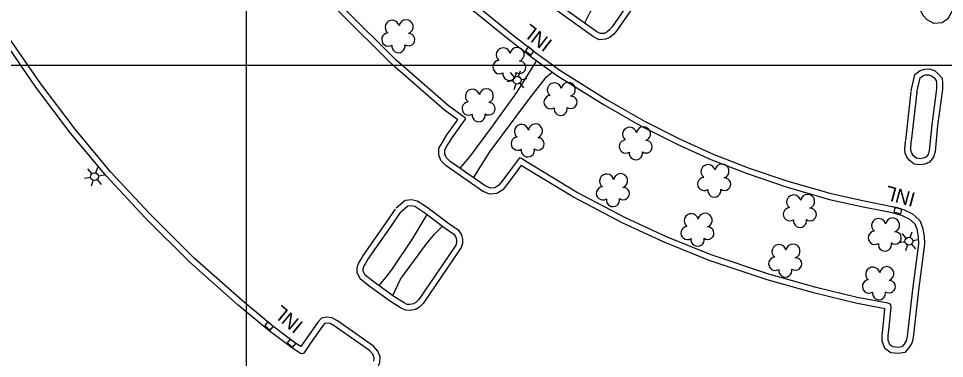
# Model space of a CAD drawing. Extents: x 353423 to 364002, y 127000 to 201942.
# Drawn here: x 360904.3 to 361292.9, y 159376.9 to 159519.6 of the extents above; entities that cross this region are included whole.
import ezdxf

# ---------------------------------------------------------------- set-up
doc = ezdxf.new("R2010")
doc.units = 0
for name, color, linetype in [('E_DTM_SlopeBottom', 7, 'Continuous'), ('E_FEN_Generic', 7, 'Continuous'), ('E_LAND_BrushLine', 7, 'Continuous'), ('E_LAND_TreeLine', 7, 'Continuous'), ('E_MISCPROP', 7, 'Continuous')]:
    doc.layers.add(name, color=color, linetype=linetype)

msp = doc.modelspace()

# ---------------------------------------------------------------- linework, layer by layer
at = {"layer": 'E_DTM_SlopeBottom'}
for points in [[(361119.34, 159504.28), (361120.56, 159505.87), (361118.18, 159507.69), (361116.96, 159506.11), (361119.34, 159504.28)], [(361274.48, 159437.68), (361275.01, 159439.61), (361272.11, 159440.39), (361271.59, 159438.46), (361274.48, 159437.68)], [(361009.89, 159388.88), (361011.16, 159390.42), (361008.86, 159392.33), (361007.58, 159390.79), (361009.89, 159388.88)], [(361019.39, 159381.68), (361020.59, 159383.27), (361018.21, 159385.08), (361017, 159383.49), (361019.39, 159381.68)]]:
    msp.add_lwpolyline(points, dxfattribs=at)
at = {"layer": 'E_FEN_Generic'}
for centre, radius, start, end in [((361066.91, 159516.15), 2.97, 289.1023, 172.0756), ((361061.06, 159515.95), 2.97, 11.4515, 232.6854), ((361059.47, 159510.82), 2.78, 94.4224, 302.1954), ((361067.96, 159510.73), 2.61, 233.8075, 91.7402), ((361063.7, 159508.04), 2.78, 171.0994, 12.1105), ((361113.52, 159504.56), 2.97, 289.1023, 172.0756), ((361107.67, 159504.36), 2.97, 11.4515, 232.6854), ((361106.08, 159499.23), 2.78, 94.4224, 302.1954), ((361114.57, 159499.14), 2.61, 233.8075, 91.7402), ((361110.31, 159496.45), 2.78, 171.0994, 12.1105), ((361129.15, 159489.67), 2.97, 11.4515, 232.6854), ((361135, 159489.86), 2.97, 289.1023, 172.0756), ((361094.75, 159486.97), 2.97, 11.4515, 232.6854), ((361100.6, 159487.17), 2.97, 289.1023, 172.0756), ((361093.16, 159481.84), 2.78, 94.4224, 302.1954), ((361101.65, 159481.75), 2.61, 233.8075, 91.7402), ((361127.56, 159484.53), 2.78, 94.4224, 302.1954), ((361136.05, 159484.44), 2.61, 233.8075, 91.7402), ((361131.79, 159481.75), 2.78, 171.0994, 12.1105), ((361097.39, 159479.06), 2.78, 171.0994, 12.1105), ((361115.34, 159472.22), 2.97, 11.4515, 232.6854), ((361121.19, 159472.42), 2.97, 289.1023, 172.0756), ((361160.71, 159471.01), 2.97, 11.4515, 232.6854), ((361166.56, 159471.21), 2.97, 289.1023, 172.0756), ((361113.75, 159467.09), 2.78, 94.4224, 302.1954), ((361122.24, 159467), 2.61, 233.8075, 91.7402), ((361159.12, 159465.88), 2.78, 94.4224, 302.1954), ((361117.98, 159464.31), 2.78, 171.0994, 12.1105), ((361167.61, 159465.79), 2.61, 233.8075, 91.7402), ((361163.35, 159463.09), 2.78, 171.0994, 12.1105), ((361193.64, 159455.33), 2.97, 11.4515, 232.6854), ((361199.49, 159455.53), 2.97, 289.1023, 172.0756), ((361151.11, 159451.37), 2.97, 11.4515, 232.6854), ((361156.96, 159451.56), 2.97, 289.1023, 172.0756), ((361192.05, 159450.19), 2.78, 94.4224, 302.1954), ((361200.54, 159450.1), 2.61, 233.8075, 91.7402), ((361149.52, 159446.23), 2.78, 94.4224, 302.1954), ((361158.02, 159446.14), 2.61, 233.8075, 91.7402), ((361196.28, 159447.41), 2.78, 171.0994, 12.1105), ((361229.59, 159442.61), 2.97, 11.4515, 232.6854), ((361235.44, 159442.8), 2.97, 289.1023, 172.0756), ((361153.75, 159443.45), 2.78, 171.0994, 12.1105), ((361186.59, 159434.75), 2.97, 11.4515, 232.6854), ((361192.44, 159434.94), 2.97, 289.1023, 172.0756), ((361228, 159437.47), 2.78, 94.4224, 302.1954), ((361236.49, 159437.38), 2.61, 233.8075, 91.7402), ((361232.23, 159434.69), 2.78, 171.0994, 12.1105), ((361265.22, 159432.73), 2.97, 11.4515, 232.6854), ((361271.07, 159432.93), 2.97, 289.1023, 172.0756), ((361185.01, 159429.61), 2.78, 94.4224, 302.1954), ((361193.5, 159429.52), 2.61, 233.8075, 91.7402), ((361263.64, 159427.6), 2.78, 94.4224, 302.1954), ((361272.13, 159427.51), 2.61, 233.8075, 91.7402), ((361189.23, 159426.83), 2.78, 171.0994, 12.1105), ((361223.43, 159421.8), 2.97, 11.4515, 232.6854), ((361229.28, 159422), 2.97, 289.1023, 172.0756), ((361267.86, 159424.82), 2.78, 171.0994, 12.1105), ((361221.85, 159416.67), 2.78, 94.4224, 302.1954), ((361230.34, 159416.58), 2.61, 233.8075, 91.7402), ((361226.07, 159413.89), 2.78, 171.0994, 12.1105), ((361262.76, 159412.31), 2.97, 11.4515, 232.6854), ((361268.61, 159412.5), 2.97, 289.1023, 172.0756), ((361261.17, 159407.17), 2.78, 94.4224, 302.1954), ((361269.66, 159407.08), 2.61, 233.8075, 91.7402), ((361265.4, 159404.39), 2.78, 171.0994, 12.1105)]:
    msp.add_arc(centre, radius, start, end, dxfattribs=at)
at = {"layer": 'E_LAND_BrushLine'}
for p, q in [((361112.43, 159495.03), (361110.73, 159497.02)), ((361114.04, 159495.28), (361114.88, 159497.66)), ((361111.9, 159493.42), (361109.34, 159492.99)), ((361112.93, 159492.2), (361112.06, 159489.75)), ((361114.59, 159492.46), (361116.25, 159490.48)), ((361115.14, 159494), (361117.59, 159494.51)), ((360936.71, 159454.82), (360937.55, 159457.2)), ((360935.1, 159454.57), (360933.4, 159456.56)), ((360937.81, 159453.54), (360940.26, 159454.05)), ((360934.57, 159452.95), (360932.01, 159452.53)), ((360935.6, 159451.74), (360934.73, 159449.28)), ((360937.26, 159452), (360938.92, 159450.02)), ((361278.44, 159427.71), (361279.28, 159430.08)), ((361276.3, 159425.84), (361273.74, 159425.41)), ((361276.84, 159427.46), (361275.14, 159429.44)), ((361279.54, 159426.43), (361281.99, 159426.93)), ((361277.34, 159424.62), (361276.47, 159422.17)), ((361278.99, 159424.88), (361280.65, 159422.91))]:
    msp.add_line(p, q, dxfattribs=at)
for centre in [(361113.5, 159493.73), (360936.17, 159453.27), (361277.91, 159426.16)]:
    msp.add_circle(centre, 1.64, dxfattribs=at)
at = {"layer": 'E_LAND_TreeLine'}
for p, q in [((361000, 159500), (361000, 162000)), ((361000, 157500), (361000, 160500)), ((358500, 159500), (362500, 159500)), ((359500, 159500), (362500, 159500))]:
    msp.add_line(p, q, dxfattribs=at)
at = {"layer": 'E_MISCPROP'}
for points in [[(361088.57, 159477.06), (361082.97, 159481.14), (361061.08, 159500.31), (361038.89, 159522.37), (361025.75, 159536.68), (361008.3, 159559.27), (360988.49, 159587.57), (360981.81, 159599.7)], [(361248.98, 159567.76), (361276.7, 159558.78), (361287.17, 159556.25), (361291.14, 159554.76), (361294.96, 159552.7), (361297.45, 159549.61), (361298.25, 159546.28), (361298.6, 159543.16), (361297.27, 159532.65), (361296.32, 159526.31), (361296.08, 159524.01), (361295.59, 159522.03), (361294.23, 159519.49), (361291.85, 159517.82), (361288.41, 159517.58), (361285.54, 159519.07), (361283.98, 159520.74), (361282.96, 159522.77), (361283.04, 159525.06), (361283.88, 159532.02), (361284.51, 159537.2)], [(361022.76, 159381.93), (361020.21, 159383.56), (361011.01, 159390.54), (360998.14, 159401.23), (360978.16, 159418.87), (360959.25, 159437.74), (360943.01, 159455.08), (360928.04, 159473.12), (360913.56, 159492.21), (360900.82, 159510.79), (360886.69, 159532.6), (360878.04, 159548.11), (360877.94, 159548.3)], [(361163.32, 159546.42), (361158.04, 159540.95), (361150.09, 159530.46), (361144.14, 159522.5), (361141.74, 159517.73)], [(361170.58, 159536.7), (361155.34, 159514.57), (361154.12, 159513.08), (361152.42, 159511.68), (361150.57, 159510.94), (361147.93, 159510.73), (361145.6, 159511.88), (361129.3, 159523.6)], [(361168.55, 159538.16), (361153.34, 159516.08), (361152.34, 159514.85), (361151.13, 159513.86), (361149.99, 159513.4), (361148.42, 159513.27), (361146.89, 159514.02), (361131.05, 159525.42)], [(361093.01, 159524.71), (361109.7, 159511.03), (361119.8, 159503.3), (361130.44, 159495.56), (361150.05, 159483.41), (361165.79, 159474.3), (361180.62, 159466.86), (361194.81, 159460.39), (361210.08, 159454.51), (361226.41, 159449.02), (361244.65, 159443.71), (361258.06, 159440.75), (361270.13, 159438.34), (361275.03, 159437.01), (361277.99, 159435.61), (361280.41, 159433.42), (361281.23, 159431.29), (361281.8, 159428.05), (361281.92, 159425.09), (361279.43, 159405.85), (361277.26, 159386.15), (361276.77, 159384.38), (361275.91, 159382.9), (361274.94, 159381.81), (361273.35, 159381.59), (361271.22, 159381.77), (361269.88, 159382.68), (361269.21, 159384.56), (361269.27, 159386.48), (361269.76, 159391.52), (361270.45, 159398.42), (361270.38, 159399.41), (361269.8, 159399.9), (361269.11, 159400.12), (361256.16, 159402.57), (361239.01, 159406.72), (361219.21, 159412.29), (361194.95, 159420.45), (361176.16, 159428.04), (361158.99, 159436.02), (361138.43, 159446.78), (361117.67, 159459.38), (361115.3, 159460.86), (361114.47, 159461.12), (361111.52, 159457.23), (361107.1, 159451.17), (361105.83, 159449.64), (361104.18, 159448.58), (361102.36, 159448.46), (361100.15, 159449.41), (361085.39, 159459.65), (361083.7, 159461.35), (361083.17, 159462.84), (361083.21, 159464.49), (361084.16, 159466.26), (361085.11, 159467.77), (361086.14, 159469.35), (361091.9, 159477.43), (361091.87, 159477.74), (361084.53, 159483.1), (361062.79, 159502.14), (361040.69, 159524.11)], [(361094.67, 159526.58), (361111.25, 159512.99), (361121.29, 159505.31), (361131.84, 159497.63), (361151.33, 159485.56), (361166.98, 159476.5), (361181.7, 159469.12), (361195.78, 159462.7), (361210.93, 159456.86), (361227.16, 159451.41), (361245.27, 159446.14), (361258.57, 159443.2), (361270.71, 159440.78), (361275.9, 159439.36), (361279.39, 159437.71), (361282.52, 159434.88), (361283.65, 159431.96), (361284.29, 159428.32), (361284.42, 159424.98), (361281.91, 159405.55), (361279.73, 159385.68), (361279.1, 159383.4), (361277.94, 159381.43), (361276.2, 159379.46), (361273.42, 159379.07), (361270.37, 159379.33), (361267.8, 159381.06), (361266.69, 159384.17), (361266.77, 159386.64), (361267.27, 159391.76), (361267.88, 159397.81)], [(361053.43, 159375.81), (361053.49, 159377.18), (361052.91, 159378.7), (361051.52, 159380.25), (361036.78, 159390.64), (361034.99, 159391.6), (361033.72, 159391.74), (361032.72, 159391.56), (361031.82, 159390.56), (361026.74, 159383.3), (361023.93, 159379.23), (361023.21, 159378.89), (361022.62, 159379.06), (361018.78, 159381.51), (361009.46, 159388.58), (360996.51, 159399.33), (360976.45, 159417.04), (360957.45, 159436), (360941.13, 159453.42), (360926.08, 159471.56), (360911.53, 159490.75), (360898.74, 159509.4)], [(361121.63, 159501.97), (361113.19, 159488.52), (361102.35, 159473.47), (361093.52, 159461.5), (361089.42, 159456.86)], [(361095.27, 159452.79), (361102.08, 159463.64), (361118.41, 159485.62), (361125.85, 159495.11), (361128.26, 159497.15)], [(361278.83, 159489.21), (361280.38, 159496.14), (361282.62, 159497.78), (361284.43, 159498.42), (361286.44, 159498.49), (361288.7, 159497.83), (361290.1, 159496.61), (361291.88, 159494.63), (361291.98, 159492.64), (361292.04, 159490.86), (361291.96, 159489.83), (361289.97, 159474.68), (361288.89, 159463.8), (361288.23, 159461.4), (361286.6, 159459.28), (361284.57, 159458.52), (361282.71, 159458.24), (361280.17, 159458.55), (361277.98, 159460.23), (361277.09, 159461.62), (361276.41, 159463.1), (361276.27, 159464.61), (361276.43, 159468.2)], [(361281.26, 159488.67), (361282.61, 159494.68), (361283.79, 159495.55), (361284.9, 159495.93), (361286.12, 159495.97), (361287.47, 159495.58), (361288.34, 159494.82), (361289.42, 159493.61), (361289.48, 159492.54), (361289.54, 159490.91), (361289.47, 159490.08), (361287.48, 159474.96), (361286.42, 159464.26), (361285.95, 159462.54), (361285.05, 159461.37), (361283.93, 159460.95), (361282.67, 159460.76), (361281.15, 159460.95), (361279.85, 159461.94), (361279.29, 159462.82), (361278.86, 159463.76), (361278.77, 159464.67), (361278.93, 159468.08)], [(361278.78, 159488.95), (361276.44, 159468.36)], [(361281.26, 159488.67), (361278.93, 159468.08)], [(361115.27, 159458.05), (361113.53, 159455.74), (361109.07, 159449.63), (361107.51, 159447.75), (361104.99, 159446.12), (361101.92, 159445.93), (361098.93, 159447.21), (361083.78, 159457.73), (361081.53, 159459.99), (361080.66, 159462.43), (361080.72, 159465.14), (361081.99, 159467.51), (361083.01, 159469.12), (361084.07, 159470.75), (361088.49, 159476.95)], [(361267.88, 159397.81), (361255.63, 159400.12), (361238.38, 159404.3), (361218.47, 159409.9), (361194.08, 159418.1), (361175.16, 159425.75), (361157.88, 159433.78), (361137.2, 159444.61), (361116.37, 159457.25), (361115.2, 159457.98)], [(361062.79, 159440.15), (361066.57, 159443.4), (361069.3, 159443.69), (361071.5, 159443.17), (361072.73, 159442.45), (361073.62, 159441.87), (361076.28, 159440.03), (361084.74, 159433.67), (361088.73, 159430.88), (361090.16, 159428.79), (361090.57, 159426.88), (361090.62, 159425.21), (361090.02, 159423.45), (361084.22, 159414.77), (361074.13, 159399.98), (361072.54, 159398.51), (361070.91, 159397.42), (361068.68, 159397.09), (361066.67, 159397.14), (361064.82, 159398.08), (361060.37, 159400.88), (361051.44, 159407.33), (361047.67, 159410.31), (361046.39, 159412.96), (361046.36, 159415.02), (361046.85, 159416.39), (361047.14, 159417.12), (361048.72, 159419.74)], [(361048.8, 159419.88), (361058.66, 159434.08), (361062.44, 159439.61)], [(361064.42, 159438.25), (361067.61, 159440.99), (361069.14, 159441.15), (361070.56, 159440.82), (361071.42, 159440.32), (361072.23, 159439.8), (361074.81, 159438), (361083.27, 159431.64), (361086.93, 159429.09), (361087.81, 159427.79), (361088.08, 159426.57), (361088.11, 159425.58), (361087.76, 159424.56), (361082.15, 159416.17), (361072.23, 159401.62), (361070.99, 159400.48), (361069.99, 159399.81), (361068.53, 159399.59), (361067.3, 159399.62), (361066.05, 159400.26), (361061.77, 159402.95), (361052.95, 159409.33), (361049.67, 159411.91), (361048.88, 159413.55), (361048.86, 159414.61), (361049.18, 159415.5), (361049.39, 159416), (361050.86, 159418.45)], [(361050.86, 159418.45), (361060.72, 159432.67), (361064.5, 159438.2)], [(361075.62, 159437.39), (361069.35, 159426.81), (361061.31, 159414.92), (361059.04, 159411.7), (361055.45, 159407.52)], [(361061.28, 159403.31), (361064.62, 159410.28), (361075.5, 159425.06), (361078.82, 159429.13), (361082.26, 159432.4)], [(361048.32, 159363.13), (361054.88, 159372.79), (361055.91, 159375.25), (361056.02, 159377.59), (361055.08, 159380.03), (361053.19, 159382.13), (361038.09, 159392.77), (361035.74, 159394.03), (361033.63, 159394.26), (361031.43, 159393.87), (361029.86, 159392.11), (361024.69, 159384.73), (361022.73, 159381.89)]]:
    msp.add_lwpolyline(points, dxfattribs=at)

# ---------------------------------------------------------------- texts
at = {"layer": 'E_DTM_SlopeBottom'}
for rotation, p in [(142.5711, (361128.75, 159510.08)), (164.7493, (361281.07, 159446.29)), (140.2972, (361024.13, 159391.65))]:
    msp.add_text('INL', height=6, rotation=rotation, dxfattribs=at).set_placement(p)

doc.saveas('drawing.dxf')
